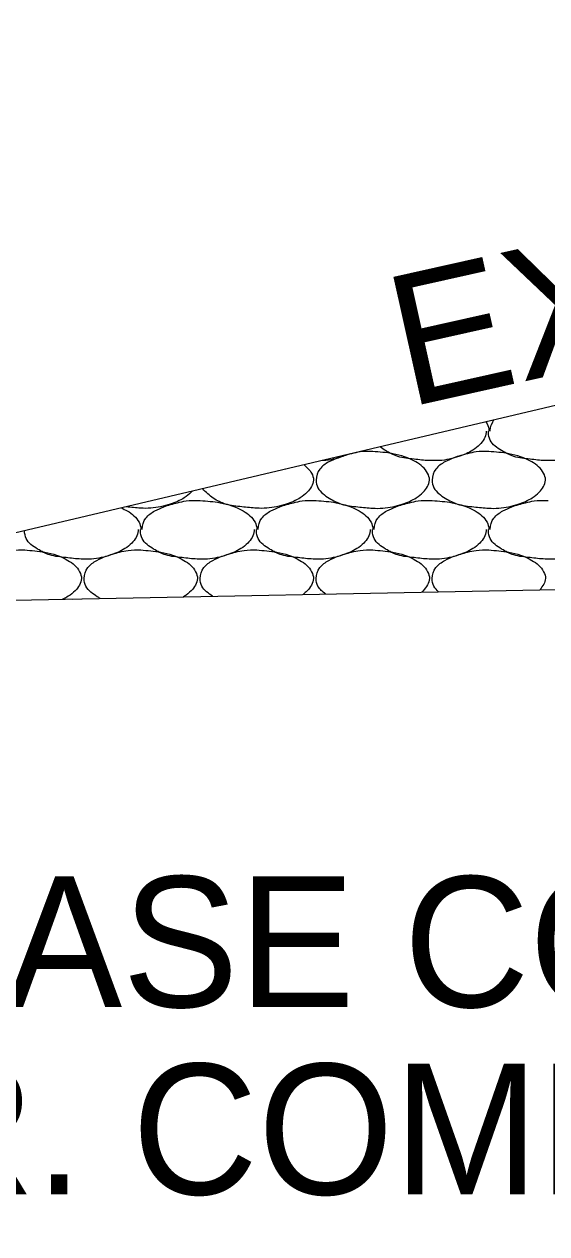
# Model space of a CAD drawing. Extents: x 1364961 to 1365294, y 367927 to 368034.
# Drawn here: x 1365016.31 to 1365018.62, y 367949.89 to 367955.22 of the extents above; entities that cross this region are included whole.
import ezdxf

# ---------------------------------------------------------------- set-up
doc = ezdxf.new("R2010")
doc.units = 0
doc.layers.add('Default', color=7, linetype='Continuous')

msp = doc.modelspace()

# ---------------------------------------------------------------- linework, layer by layer
at = {"layer": 'Default'}
for p, q in [((1365025.2251, 367955.0869), (1365003.7239, 367950.0182)), ((1365017.0821, 367953.1199), (1365017.0881, 367953.1199)), ((1365017.5941, 367953.1199), (1365017.6001, 367953.1199)), ((1365018.1061, 367953.1199), (1365018.1121, 367953.1199)), ((1365018.6181, 367953.1199), (1365018.6241, 367953.1199)), ((1365014.9002, 367952.6529), (1365031.1681, 367952.9779)), ((1365016.5251, 367952.6849), (1365016.5661, 367952.6859))]:
    msp.add_line(p, q, dxfattribs=at)
for points in [[(1365018.3491, 367953.4659), (1365018.3541, 367953.4579), (1365018.3621, 367953.4279), (1365018.3621, 367953.4259)], [(1365018.3681, 367953.4259), (1365018.3681, 367953.4279), (1365018.3831, 367953.4739)], [(1365018.3501, 367953.4259), (1365018.3501, 367953.4199), (1365018.3221, 367953.3659), (1365018.2921, 367953.3419), (1365018.2301, 367953.3139), (1365018.1441, 367953.2959), (1365018.1061, 367953.2959)], [(1365018.6181, 367953.2959), (1365018.6101, 367953.2959), (1365018.5441, 367953.3019), (1365018.4721, 367953.3139), (1365018.4181, 367953.3399), (1365018.3681, 367953.3859), (1365018.3601, 367953.4199), (1365018.3601, 367953.4259)], [(1365018.8621, 367953.4259), (1365018.8621, 367953.4199), (1365018.8341, 367953.3659), (1365018.8041, 367953.3419), (1365018.7421, 367953.3139), (1365018.6561, 367953.2959), (1365018.6181, 367953.2959)], [(1365018.1061, 367953.2959), (1365018.0981, 367953.2959), (1365018.0321, 367953.3019), (1365017.9601, 367953.3139), (1365017.9061, 367953.3399), (1365017.8821, 367953.3559)], [(1365017.8501, 367953.3359), (1365017.9381, 367953.3259), (1365018.0401, 367953.2899), (1365018.0921, 367953.2399), (1365018.1001, 367953.2099), (1365018.0721, 367953.1559), (1365018.0421, 367953.1319), (1365017.9801, 367953.1039), (1365017.8941, 367953.0859), (1365017.8501, 367953.0859), (1365017.7841, 367953.0919), (1365017.7121, 367953.1039), (1365017.6581, 367953.1299), (1365017.6081, 367953.1759), (1365017.6001, 367953.2099), (1365017.6161, 367953.2579), (1365017.6561, 367953.2899), (1365017.6961, 367953.3079), (1365017.7561, 367953.3259), (1365017.7941, 367953.3339), (1365017.8501, 367953.3359)], [(1365017.7421, 367953.3229), (1365017.7181, 367953.3139), (1365017.6321, 367953.2959), (1365017.6271, 367953.2959)], [(1365018.3621, 367953.3359), (1365018.4501, 367953.3259), (1365018.5521, 367953.2899), (1365018.6041, 367953.2399), (1365018.6121, 367953.2099), (1365018.5841, 367953.1559), (1365018.5541, 367953.1319), (1365018.4921, 367953.1039), (1365018.4061, 367953.0859), (1365018.3621, 367953.0859), (1365018.2961, 367953.0919), (1365018.2241, 367953.1039), (1365018.1701, 367953.1299), (1365018.1201, 367953.1759), (1365018.1121, 367953.2099), (1365018.1281, 367953.2579), (1365018.1681, 367953.2899), (1365018.2081, 367953.3079), (1365018.2681, 367953.3259), (1365018.3061, 367953.3339), (1365018.3621, 367953.3359)], [(1365017.5471, 367953.2769), (1365017.5801, 367953.2399), (1365017.5881, 367953.2099), (1365017.5601, 367953.1559), (1365017.5301, 367953.1319), (1365017.4681, 367953.1039), (1365017.3821, 367953.0859), (1365017.3381, 367953.0859), (1365017.2721, 367953.0919), (1365017.2001, 367953.1039), (1365017.1461, 367953.1299), (1365017.0991, 367953.1709)], [(1365017.0521, 367953.1599), (1365017.0481, 367953.1559), (1365017.0181, 367953.1319), (1365016.9561, 367953.1039), (1365016.8701, 367953.0859), (1365016.8261, 367953.0859), (1365016.7621, 367953.0919)], [(1365016.7401, 367953.0869), (1365016.7661, 367953.0739), (1365016.8181, 367953.0239), (1365016.8261, 367952.9939), (1365016.8261, 367952.9919)], [(1365016.8321, 367952.9919), (1365016.8321, 367952.9939), (1365016.8481, 367953.0419), (1365016.8881, 367953.0739), (1365016.9281, 367953.0919), (1365016.9881, 367953.1099), (1365017.0261, 367953.1179), (1365017.0821, 367953.1199)], [(1365017.0881, 367953.1199), (1365017.1761, 367953.1099), (1365017.2781, 367953.0739), (1365017.3301, 367953.0239), (1365017.3381, 367952.9939), (1365017.3381, 367952.9919)], [(1365017.3441, 367952.9919), (1365017.3441, 367952.9939), (1365017.3601, 367953.0419), (1365017.4001, 367953.0739), (1365017.4401, 367953.0919), (1365017.5001, 367953.1099), (1365017.5381, 367953.1179), (1365017.5941, 367953.1199)], [(1365017.6001, 367953.1199), (1365017.6881, 367953.1099), (1365017.7901, 367953.0739), (1365017.8421, 367953.0239), (1365017.8501, 367952.9939), (1365017.8501, 367952.9919)], [(1365017.8561, 367952.9919), (1365017.8561, 367952.9939), (1365017.8721, 367953.0419), (1365017.9121, 367953.0739), (1365017.9521, 367953.0919), (1365018.0121, 367953.1099), (1365018.0501, 367953.1179), (1365018.1061, 367953.1199)], [(1365018.1121, 367953.1199), (1365018.2001, 367953.1099), (1365018.3021, 367953.0739), (1365018.3541, 367953.0239), (1365018.3621, 367952.9939), (1365018.3621, 367952.9919)], [(1365018.3681, 367952.9919), (1365018.3681, 367952.9939), (1365018.3841, 367953.0419), (1365018.4241, 367953.0739), (1365018.4641, 367953.0919), (1365018.5241, 367953.1099), (1365018.5621, 367953.1179), (1365018.6181, 367953.1199)], [(1365016.5701, 367952.8619), (1365016.5621, 367952.8619), (1365016.4961, 367952.8679), (1365016.4241, 367952.8799), (1365016.3701, 367952.9059), (1365016.3201, 367952.9519), (1365016.3121, 367952.9859)], [(1365016.8141, 367952.9919), (1365016.8141, 367952.9859), (1365016.7861, 367952.9319), (1365016.7561, 367952.9079), (1365016.6941, 367952.8799), (1365016.6081, 367952.8619), (1365016.5701, 367952.8619)], [(1365017.0821, 367952.8619), (1365017.0741, 367952.8619), (1365017.0081, 367952.8679), (1365016.9361, 367952.8799), (1365016.8821, 367952.9059), (1365016.8321, 367952.9519), (1365016.8241, 367952.9859), (1365016.8241, 367952.9919)], [(1365017.3261, 367952.9919), (1365017.3261, 367952.9859), (1365017.2981, 367952.9319), (1365017.2681, 367952.9079), (1365017.2061, 367952.8799), (1365017.1201, 367952.8619), (1365017.0821, 367952.8619)], [(1365017.5941, 367952.8619), (1365017.5861, 367952.8619), (1365017.5201, 367952.8679), (1365017.4481, 367952.8799), (1365017.3941, 367952.9059), (1365017.3441, 367952.9519), (1365017.3361, 367952.9859), (1365017.3361, 367952.9919)], [(1365017.8381, 367952.9919), (1365017.8381, 367952.9859), (1365017.8101, 367952.9319), (1365017.7801, 367952.9079), (1365017.7181, 367952.8799), (1365017.6321, 367952.8619), (1365017.5941, 367952.8619)], [(1365018.1061, 367952.8619), (1365018.0981, 367952.8619), (1365018.0321, 367952.8679), (1365017.9601, 367952.8799), (1365017.9061, 367952.9059), (1365017.8561, 367952.9519), (1365017.8481, 367952.9859), (1365017.8481, 367952.9919)], [(1365018.3501, 367952.9919), (1365018.3501, 367952.9859), (1365018.3221, 367952.9319), (1365018.2921, 367952.9079), (1365018.2301, 367952.8799), (1365018.1441, 367952.8619), (1365018.1061, 367952.8619)], [(1365018.6181, 367952.8619), (1365018.6101, 367952.8619), (1365018.5441, 367952.8679), (1365018.4721, 367952.8799), (1365018.4181, 367952.9059), (1365018.3681, 367952.9519), (1365018.3601, 367952.9859), (1365018.3601, 367952.9919)], [(1365018.8621, 367952.9919), (1365018.8621, 367952.9859), (1365018.8341, 367952.9319), (1365018.8041, 367952.9079), (1365018.7421, 367952.8799), (1365018.6561, 367952.8619), (1365018.6181, 367952.8619)], [(1365016.1531, 367952.6779), (1365016.1221, 367952.6959), (1365016.0721, 367952.7419), (1365016.0641, 367952.7759), (1365016.0801, 367952.8239), (1365016.1201, 367952.8559), (1365016.1601, 367952.8739), (1365016.2201, 367952.8919), (1365016.2581, 367952.8999), (1365016.3141, 367952.9019)], [(1365016.3141, 367952.9019), (1365016.4021, 367952.8919), (1365016.5041, 367952.8559), (1365016.5561, 367952.8059), (1365016.5641, 367952.7759), (1365016.5361, 367952.7219), (1365016.5061, 367952.6979), (1365016.4811, 367952.6849)], [(1365016.6471, 367952.6879), (1365016.6341, 367952.6959), (1365016.5841, 367952.7419), (1365016.5761, 367952.7759), (1365016.5921, 367952.8239), (1365016.6321, 367952.8559), (1365016.6721, 367952.8739), (1365016.7321, 367952.8919), (1365016.7701, 367952.8999), (1365016.8261, 367952.9019)], [(1365016.8261, 367952.9019), (1365016.9141, 367952.8919), (1365017.0161, 367952.8559), (1365017.0681, 367952.8059), (1365017.0761, 367952.7759), (1365017.0481, 367952.7219), (1365017.0181, 367952.6979), (1365017.0131, 367952.6949)], [(1365017.1431, 367952.6979), (1365017.0961, 367952.7419), (1365017.0881, 367952.7759), (1365017.1041, 367952.8239), (1365017.1441, 367952.8559), (1365017.1841, 367952.8739), (1365017.2441, 367952.8919), (1365017.2821, 367952.8999), (1365017.3381, 367952.9019)], [(1365017.3381, 367952.9019), (1365017.4261, 367952.8919), (1365017.5281, 367952.8559), (1365017.5801, 367952.8059), (1365017.5881, 367952.7759), (1365017.5601, 367952.7219), (1365017.5421, 367952.7059)], [(1365017.6411, 367952.7079), (1365017.6081, 367952.7419), (1365017.6001, 367952.7759), (1365017.6161, 367952.8239), (1365017.6561, 367952.8559), (1365017.6961, 367952.8739), (1365017.7561, 367952.8919), (1365017.7941, 367952.8999), (1365017.8501, 367952.9019)], [(1365017.8501, 367952.9019), (1365017.9381, 367952.8919), (1365018.0401, 367952.8559), (1365018.0921, 367952.8059), (1365018.1001, 367952.7759), (1365018.0721, 367952.7219), (1365018.0671, 367952.7159)], [(1365018.1401, 367952.7179), (1365018.1201, 367952.7419), (1365018.1121, 367952.7759), (1365018.1281, 367952.8239), (1365018.1681, 367952.8559), (1365018.2081, 367952.8739), (1365018.2681, 367952.8919), (1365018.3061, 367952.8999), (1365018.3621, 367952.9019)], [(1365018.3621, 367952.9019), (1365018.4501, 367952.8919), (1365018.5521, 367952.8559), (1365018.6041, 367952.8059), (1365018.6121, 367952.7759), (1365018.5881, 367952.7269)]]:
    msp.add_spline(points, degree=3, dxfattribs=at)

# ---------------------------------------------------------------- texts
msp.add_text('EXIST. SLOPE', height=0.576, rotation=12.587, dxfattribs=at).set_placement((1365018.0047, 367953.5295))
for s, p in [('AGGREGATE BASE COURSE', (1365010.6233, 367950.8869)), ("(CLASS 7)- VAR. COMP'D. DEPTH", (1365010.6233, 367950.0609))]:
    msp.add_text(s, height=0.576, dxfattribs=at).set_placement(p)

doc.saveas('drawing.dxf')
